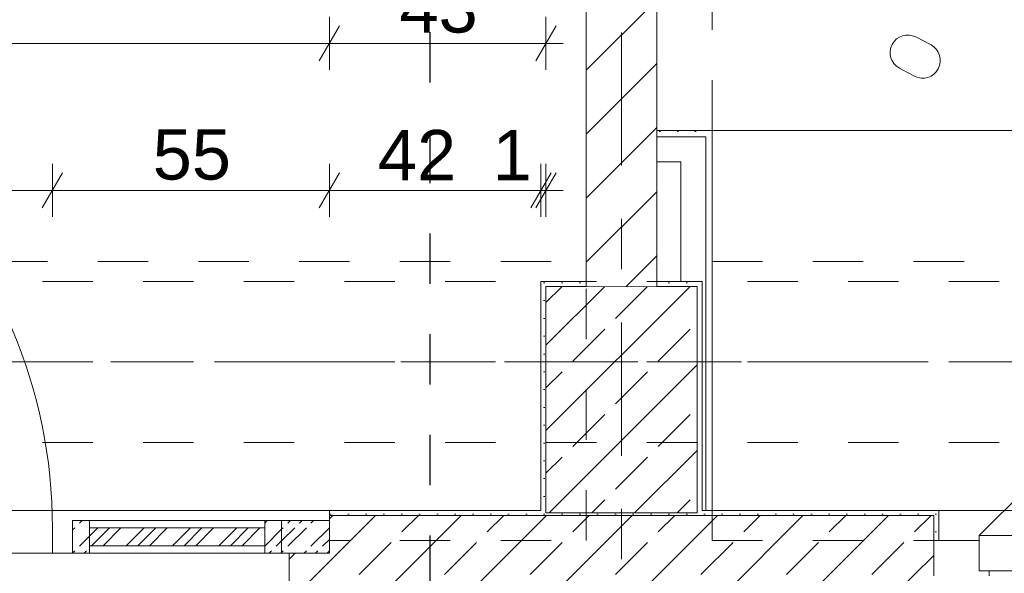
# Model space of a CAD drawing. Header units: metres. Extents: x -4 to 100, y -11 to 17.
# Tile 590 of 656: x 53.33 to 55.29, y 0.13 to 1.23. Entities that reach past the tile are written whole.
import ezdxf

# ---------------------------------------------------------------- set-up
doc = ezdxf.new("R2010")
doc.units = ezdxf.units.M
doc.header["$MEASUREMENT"] = 0
for name, pattern in [('Achse', [0.2, 0.1, -0.05, 0, -0.05]), ('Punktlinie eng', [0.0375, 0.0125, -0.025]), ('Strichlinie doppelt', [0.546806, 0.264583, -0.105833, 0.070556, -0.105833]), ('Strichlinie eng', [0.115, 0.075, -0.04]), ('Untersicht', [0.1, 0.075, -0.025]), ('Wipeout_Contour', [1, 0, -1])]:
    doc.linetypes.add(name, pattern=pattern)
for name, color, linetype in [('152 - Bemaßung_ Beschriftung.Ausbau', 7, 'Continuous'), ('208 - Marker.Detail', 7, 'Continuous'), ('451 - Universal.Achsen Raster', 7, 'Continuous'), ('604 - Struktur.Wand Aussen', 7, 'Continuous'), ('605 - Struktur.Wand Innen', 7, 'Continuous'), ('607 - Struktur.Stütze', 7, 'Continuous'), ('608 - Struktur.Träger', 7, 'Continuous'), ('650 - Abdeckung.Fußboden Aufbau', 7, 'Continuous'), ('701 - Einrichtung.Möbel', 7, 'Continuous'), ('Neubau_605 - Struktur.Wand Innen', 7, 'Continuous'), ('Neubau_606 - Struktur.Wand Innen Ausbau', 7, 'Continuous'), ('Neubau_653 - Abdeckung.TB Verkofferung', 7, 'Continuous')]:
    doc.layers.add(name, color=color, linetype=linetype)
doc.styles.add('ERSTELLTER_STIL_2', font='txt')
doc.dimstyles.new('ERSTELLTER_STIL__10', dxfattribs={"dimtxt": 0.1, "dimasz": 0.0532, "dimexe": 0.18, "dimexo": 0.5, "dimgap": 0, "dimtad": 1, "dimtih": 1, "dimtoh": 1, "dimzin": 0, "dimdsep": 46, "dimtxsty": 'ERSTELLTER_STIL_2', "dimblk": 'ARROWHEAD_2', "dimblk1": 'ARROWHEAD_2', "dimblk2": 'ARROWHEAD_2', "dimcen": 0.09, "dimse1": 1, "dimse2": 1, "dimclrd": 7, "dimclre": 7, "dimclrt": 7, "dimazin": 0, "dimtfac": 1, "dimtdec": 4, "dimtmove": 0, "dimatfit": 3, "dimfxl": 1, "dimtolj": 1, "dimtzin": 0, "dimarcsym": 0})
doc.dimstyles.new('ERSTELLTER_STIL__5', dxfattribs={"dimtxt": 0.1, "dimasz": 0.0532, "dimexe": 0.18, "dimexo": 0.0625, "dimgap": 0, "dimtad": 1, "dimtih": 1, "dimtoh": 1, "dimzin": 0, "dimdsep": 46, "dimtxsty": 'ERSTELLTER_STIL_2', "dimblk": 'ARROWHEAD_2', "dimblk1": 'ARROWHEAD_2', "dimblk2": 'ARROWHEAD_2', "dimcen": 0.09, "dimse1": 1, "dimse2": 1, "dimclrd": 7, "dimclre": 7, "dimclrt": 7, "dimazin": 0, "dimtfac": 1, "dimtdec": 4, "dimtmove": 0, "dimatfit": 3, "dimfxl": 1, "dimtolj": 1, "dimtzin": 0, "dimarcsym": 0})
doc.dimstyles.new('ERSTELLTER_STIL__6', dxfattribs={"dimtxt": 0.1, "dimasz": 0.0532, "dimexe": 0.18, "dimexo": 0.0625, "dimgap": 0, "dimtad": 1, "dimtih": 1, "dimtoh": 1, "dimzin": 0, "dimdsep": 46, "dimtxsty": 'ERSTELLTER_STIL_2', "dimblk": 'ARROWHEAD_2', "dimblk1": 'ARROWHEAD_2', "dimblk2": 'ARROWHEAD_2', "dimcen": 0.09, "dimse1": 1, "dimse2": 1, "dimclrd": 7, "dimclre": 7, "dimclrt": 7, "dimazin": 0, "dimtfac": 1, "dimtdec": 4, "dimtmove": 2, "dimatfit": 3, "dimfxl": 1, "dimtolj": 1, "dimtzin": 0, "dimarcsym": 0})
pattern_1 = [(45, (0, 0), (-0.08485281, 0.08485281), []), (45, (-0.04243, 0.04243), (-0.08485281, 0.08485281), [0.09, -0.03])]
pattern_2 = [(45, (0, 0), (-0.01767767, 0.01767767), [0, -0.025])]
pattern_3 = [(45, (0, 0), (-0.04596194, 0.04596194), [0.052, -0.013]), (45, (-0.02298, 9e-18), (-0.04596194, 0.04596194), [0.052, -0.013]), (45, (-0.04596, 2e-17), (-0.04596194, 0.04596194), [0.052, -0.013])]

# ---------------------------------------------------------------- blocks, each defined once
blk = doc.blocks.new('*D271')
at = {"layer": '152 - Bemaßung_ Beschriftung.Ausbau', "color": 7, "linetype": 'Continuous', "lineweight": 5}
for p, q in [((52.295, 1.1305), (52.295, 1.2355)), ((53.95, 1.1305), (53.95, 1.2355)), ((52.3152, 1.218), (52.2748, 1.148)), ((53.9702, 1.218), (53.9298, 1.148)), ((52.295, 1.183), (53.95, 1.183))]:
    blk.add_line(p, q, dxfattribs=at)
at = {"layer": '152 - Bemaßung_ Beschriftung.Ausbau', "color": 7, "lineweight": 5, "char_height": 0.1, "attachment_point": 7, "style": 'ERSTELLTER_STIL_2'}
for s, insert in [('\\A1;{\\pql;\\fArial|b0|i0|c0|p38;1,65\\fArial|b0|i0|c0|p38;\\A1{\\H.66x;\\S5^  ;}}', (52.9644, 1.1836)), ('\\A1;{\\pql;\\fArial|b0|i0|c0|p38;2,75}', (52.9895, 1.063))]:
    blk.add_mtext(s, dxfattribs=dict(at, insert=insert))
blk = doc.blocks.new('ARROWHEAD_2')
at = {"color": 0, "linetype": 'Continuous', "lineweight": 0}
for p, q in [((-0.378, -0.655), (0.378, 0.655)), ((0, 0), (-1, 0))]:
    blk.add_line(p, q, dxfattribs=at)
blk = doc.blocks.new('*D272')
at = {"layer": '152 - Bemaßung_ Beschriftung.Ausbau', "color": 7, "linetype": 'Continuous', "lineweight": 5}
for p, q in [((53.95, 1.1305), (53.95, 1.2355)), ((54.38, 1.1305), (54.38, 1.2355)), ((53.9702, 1.218), (53.9298, 1.148)), ((54.3598, 1.148), (54.4002, 1.218)), ((53.95, 1.183), (54.38, 1.183)), ((54.38, 1.183), (54.4142, 1.183))]:
    blk.add_line(p, q, dxfattribs=at)
at = {"layer": '152 - Bemaßung_ Beschriftung.Ausbau', "color": 7, "lineweight": 5, "insert": (54.0891, 1.203), "char_height": 0.1, "attachment_point": 7, "style": 'ERSTELLTER_STIL_2'}
blk.add_mtext('\\A1;{\\pql;\\fArial|b0|i0|c0|p38;43}', dxfattribs=at)
blk = doc.blocks.new('*D468')
at = {"layer": '152 - Bemaßung_ Beschriftung.Ausbau', "color": 7, "linetype": 'Continuous', "lineweight": 5}
for p, q in [((53.1225, -4.1125), (53.1225, -4.0075)), ((43.7602, -4.025), (43.7198, -4.095)), ((53.1427, -4.025), (53.1023, -4.095)), ((43.74, -4.06), (53.1225, -4.06)), ((53.1225, -4.06), (55.15, -4.06))]:
    blk.add_line(p, q, dxfattribs=at)
at = {"layer": '152 - Bemaßung_ Beschriftung.Ausbau', "color": 7, "lineweight": 5, "insert": (48.2481, -4.0594), "char_height": 0.1, "attachment_point": 7, "style": 'ERSTELLTER_STIL_2'}
blk.add_mtext('\\A1;{\\pql;\\fArial|b0|i0|c0|p38;9,38\\fArial|b0|i0|c0|p38;\\A1{\\H.66x;\\S25^  ;}}', dxfattribs=at)
blk = doc.blocks.new('*D469')
at = {"layer": '152 - Bemaßung_ Beschriftung.Ausbau', "color": 7, "linetype": 'Continuous', "lineweight": 5}
for p, q in [((53.1427, -4.025), (53.1023, -4.095)), ((53.1225, -4.06), (55.15, -4.06))]:
    blk.add_line(p, q, dxfattribs=at)
blk = doc.blocks.new('*D470')
at = {"layer": '152 - Bemaßung_ Beschriftung.Ausbau', "color": 7, "linetype": 'Continuous', "lineweight": 5}
for p, q in [((55.15, -4.1125), (55.15, -4.0075)), ((53.1427, -4.025), (53.1023, -4.095)), ((55.1702, -4.025), (55.1298, -4.095)), ((53.1225, -4.06), (55.15, -4.06)), ((55.15, -4.06), (57.55, -4.06))]:
    blk.add_line(p, q, dxfattribs=at)
at = {"layer": '152 - Bemaßung_ Beschriftung.Ausbau', "color": 7, "lineweight": 5, "insert": (53.9531, -4.0594), "char_height": 0.1, "attachment_point": 7, "style": 'ERSTELLTER_STIL_2'}
blk.add_mtext('\\A1;{\\pql;\\fArial|b0|i0|c0|p38;2,02\\fArial|b0|i0|c0|p38;\\A1{\\H.66x;\\S75^  ;}}', dxfattribs=at)
blk = doc.blocks.new('*D509')
at = {"layer": '152 - Bemaßung_ Beschriftung.Ausbau', "color": 7, "linetype": 'Continuous', "lineweight": 5}
for p, q in [((51.89, -4.6125), (51.89, -4.5075)), ((51.7602, -4.525), (51.7198, -4.595)), ((51.9102, -4.525), (51.8698, -4.595)), ((51.74, -4.56), (51.89, -4.56)), ((51.89, -4.56), (54.46, -4.56))]:
    blk.add_line(p, q, dxfattribs=at)
blk = doc.blocks.new('*D510')
at = {"layer": '152 - Bemaßung_ Beschriftung.Ausbau', "color": 7, "linetype": 'Continuous', "lineweight": 5}
for p, q in [((54.46, -4.6125), (54.46, -4.5075)), ((51.9102, -4.525), (51.8698, -4.595)), ((54.4802, -4.525), (54.4398, -4.595)), ((51.89, -4.56), (54.46, -4.56)), ((54.46, -4.56), (54.6, -4.56))]:
    blk.add_line(p, q, dxfattribs=at)
at = {"layer": '152 - Bemaßung_ Beschriftung.Ausbau', "color": 7, "lineweight": 5, "char_height": 0.1, "attachment_point": 7, "style": 'ERSTELLTER_STIL_2'}
for s, insert in [('\\A1;{\\pql;\\fArial|b0|i0|c0|p38;2,57}', (52.9661, -4.54)), ('\\A1;{\\pql;\\fArial|b0|i0|c0|p38;14}', (54.288, -4.54))]:
    blk.add_mtext(s, dxfattribs=dict(at, insert=insert))
blk = doc.blocks.new('*D511')
at = {"layer": '152 - Bemaßung_ Beschriftung.Ausbau', "color": 7, "linetype": 'Continuous', "lineweight": 5}
for p, q in [((54.6, -4.6125), (54.6, -4.5075)), ((54.4802, -4.525), (54.4398, -4.595)), ((54.6202, -4.525), (54.5798, -4.595)), ((54.46, -4.56), (54.6, -4.56)), ((54.6, -4.56), (58.06, -4.56))]:
    blk.add_line(p, q, dxfattribs=at)
blk = doc.blocks.new('*D512')
at = {"layer": '152 - Bemaßung_ Beschriftung.Ausbau', "color": 7, "linetype": 'Continuous', "lineweight": 5}
for p, q in [((58.06, -4.6125), (58.06, -4.5075)), ((54.6202, -4.525), (54.5798, -4.595)), ((58.0802, -4.525), (58.0398, -4.595)), ((54.6, -4.56), (58.06, -4.56)), ((58.06, -4.56), (58.195, -4.56))]:
    blk.add_line(p, q, dxfattribs=at)
at = {"layer": '152 - Bemaßung_ Beschriftung.Ausbau', "color": 7, "lineweight": 5, "char_height": 0.1, "attachment_point": 7, "style": 'ERSTELLTER_STIL_2'}
for s, insert in [('\\A1;{\\pql;\\fArial|b0|i0|c0|p38;13\\fArial|b0|i0|c0|p38;\\A1{\\H.66x;\\S5^  ;}}', (57.8379, -4.5417)), ('\\A1;{\\pql;\\fArial|b0|i0|c0|p38;3,46}', (56.096, -4.54))]:
    blk.add_mtext(s, dxfattribs=dict(at, insert=insert))
blk = doc.blocks.new('*D551')
at = {"layer": '152 - Bemaßung_ Beschriftung.Ausbau', "color": 7, "linetype": 'Continuous', "lineweight": 5}
for p, q in [((51.96, -5.1125), (51.96, -5.0075)), ((51.8302, -5.025), (51.7898, -5.095)), ((51.9802, -5.025), (51.9398, -5.095)), ((51.81, -5.06), (51.96, -5.06)), ((51.96, -5.06), (54.38, -5.06))]:
    blk.add_line(p, q, dxfattribs=at)
blk = doc.blocks.new('*D552')
at = {"layer": '152 - Bemaßung_ Beschriftung.Ausbau', "color": 7, "linetype": 'Continuous', "lineweight": 5}
for p, q in [((54.38, -5.1125), (54.38, -5.0075)), ((51.9802, -5.025), (51.9398, -5.095)), ((54.4002, -5.025), (54.3598, -5.095)), ((51.96, -5.06), (54.38, -5.06)), ((54.38, -5.06), (54.68, -5.06))]:
    blk.add_line(p, q, dxfattribs=at)
at = {"layer": '152 - Bemaßung_ Beschriftung.Ausbau', "color": 7, "lineweight": 5, "insert": (53.037, -5.04), "char_height": 0.1, "attachment_point": 7, "style": 'ERSTELLTER_STIL_2'}
blk.add_mtext('\\A1;{\\pql;\\fArial|b0|i0|c0|p38;2,42}', dxfattribs=at)
blk = doc.blocks.new('*D553')
at = {"layer": '152 - Bemaßung_ Beschriftung.Ausbau', "color": 7, "linetype": 'Continuous', "lineweight": 5}
for p, q in [((54.68, -5.1125), (54.68, -5.0075)), ((54.4002, -5.025), (54.3598, -5.095)), ((54.7002, -5.025), (54.6598, -5.095)), ((54.38, -5.06), (54.68, -5.06)), ((54.68, -5.06), (57.98, -5.06))]:
    blk.add_line(p, q, dxfattribs=at)
at = {"layer": '152 - Bemaßung_ Beschriftung.Ausbau', "color": 7, "lineweight": 5, "insert": (54.4541, -5.04), "char_height": 0.1, "attachment_point": 7, "style": 'ERSTELLTER_STIL_2'}
blk.add_mtext('\\A1;{\\pql;\\fArial|b0|i0|c0|p38;30}', dxfattribs=at)
blk = doc.blocks.new('*D554')
at = {"layer": '152 - Bemaßung_ Beschriftung.Ausbau', "color": 7, "linetype": 'Continuous', "lineweight": 5}
for p, q in [((57.98, -5.1125), (57.98, -5.0075)), ((54.7002, -5.025), (54.6598, -5.095)), ((58.0002, -5.025), (57.9598, -5.095)), ((54.68, -5.06), (57.98, -5.06)), ((57.98, -5.06), (58.28, -5.06))]:
    blk.add_line(p, q, dxfattribs=at)
at = {"layer": '152 - Bemaßung_ Beschriftung.Ausbau', "color": 7, "lineweight": 5, "insert": (56.197, -5.04), "char_height": 0.1, "attachment_point": 7, "style": 'ERSTELLTER_STIL_2'}
blk.add_mtext('\\A1;{\\pql;\\fArial|b0|i0|c0|p38;3,30}', dxfattribs=at)
blk = doc.blocks.new('*D767')
at = {"layer": '152 - Bemaßung_ Beschriftung.Ausbau', "color": 7, "linetype": 'Continuous', "lineweight": 5}
for p, q in [((55.11, -0.7675), (55.11, -0.6625)), ((55.1302, -0.68), (55.0898, -0.75))]:
    blk.add_line(p, q, dxfattribs=at)
blk = doc.blocks.new('*D768')
at = {"layer": '152 - Bemaßung_ Beschriftung.Ausbau', "color": 7, "linetype": 'Continuous', "lineweight": 5}
for p, q in [((55.11, -0.7675), (55.11, -0.6625)), ((55.21, -0.7675), (55.21, -0.6625)), ((55.1302, -0.68), (55.0898, -0.75)), ((55.1898, -0.75), (55.2302, -0.68)), ((55.11, -0.715), (55.21, -0.715)), ((55.21, -0.715), (55.2442, -0.715))]:
    blk.add_line(p, q, dxfattribs=at)
at = {"layer": '152 - Bemaßung_ Beschriftung.Ausbau', "color": 7, "lineweight": 5, "insert": (55.2302, -0.695), "char_height": 0.1, "attachment_point": 7, "style": 'ERSTELLTER_STIL_2'}
blk.add_mtext('\\A1;{\\pql;\\fArial|b0|i0|c0|p38;10}', dxfattribs=at)
blk = doc.blocks.new('*D771')
at = {"layer": '152 - Bemaßung_ Beschriftung.Ausbau', "color": 7, "linetype": 'Continuous', "lineweight": 5}
for p, q in [((52.39, 0.8384), (52.39, 0.9434)), ((53.4, 0.8384), (53.4, 0.9434)), ((52.4102, 0.9259), (52.3698, 0.8559)), ((53.4202, 0.9259), (53.3798, 0.8559)), ((52.39, 0.8909), (53.4, 0.8909))]:
    blk.add_line(p, q, dxfattribs=at)
at = {"layer": '152 - Bemaßung_ Beschriftung.Ausbau', "color": 7, "lineweight": 5, "insert": (52.762, 0.9109), "char_height": 0.1, "attachment_point": 7, "style": 'ERSTELLTER_STIL_2'}
blk.add_mtext('\\A1;{\\pql;\\fArial|b0|i0|c0|p38;1,01}', dxfattribs=at)
blk = doc.blocks.new('*D772')
at = {"layer": '152 - Bemaßung_ Beschriftung.Ausbau', "color": 7, "linetype": 'Continuous', "lineweight": 5}
for p, q in [((53.4, 0.8384), (53.4, 0.9434)), ((53.95, 0.8384), (53.95, 0.9434)), ((53.4202, 0.9259), (53.3798, 0.8559)), ((53.9702, 0.9259), (53.9298, 0.8559)), ((53.4, 0.8909), (53.95, 0.8909))]:
    blk.add_line(p, q, dxfattribs=at)
at = {"layer": '152 - Bemaßung_ Beschriftung.Ausbau', "color": 7, "lineweight": 5, "insert": (53.5991, 0.9109), "char_height": 0.1, "attachment_point": 7, "style": 'ERSTELLTER_STIL_2'}
blk.add_mtext('\\A1;{\\pql;\\fArial|b0|i0|c0|p38;55}', dxfattribs=at)
blk = doc.blocks.new('*D773')
at = {"layer": '152 - Bemaßung_ Beschriftung.Ausbau', "color": 7, "linetype": 'Continuous', "lineweight": 5}
for p, q in [((53.95, 0.8384), (53.95, 0.9434)), ((54.37, 0.8384), (54.37, 0.9434)), ((53.9702, 0.9259), (53.9298, 0.8559)), ((54.3498, 0.8559), (54.3902, 0.9259)), ((54.4002, 0.9259), (54.3598, 0.8559)), ((53.95, 0.8909), (54.37, 0.8909))]:
    blk.add_line(p, q, dxfattribs=at)
at = {"layer": '152 - Bemaßung_ Beschriftung.Ausbau', "color": 7, "lineweight": 5, "char_height": 0.1, "attachment_point": 7, "style": 'ERSTELLTER_STIL_2'}
for s, insert in [('\\A1;{\\pql;\\fArial|b0|i0|c0|p38;42}', (54.0462, 0.9109)), ('\\A1;{\\pql;\\fArial|b0|i0|c0|p38;1}', (54.2739, 0.9109))]:
    blk.add_mtext(s, dxfattribs=dict(at, insert=insert))
blk = doc.blocks.new('*D774')
at = {"layer": '152 - Bemaßung_ Beschriftung.Ausbau', "color": 7, "linetype": 'Continuous', "lineweight": 5}
for p, q in [((54.37, 0.8384), (54.37, 0.9434)), ((54.38, 0.8384), (54.38, 0.9434)), ((54.3498, 0.8559), (54.3902, 0.9259)), ((54.4002, 0.9259), (54.3598, 0.8559)), ((54.37, 0.8909), (54.38, 0.8909)), ((54.38, 0.8909), (54.4142, 0.8909))]:
    blk.add_line(p, q, dxfattribs=at)

msp = doc.modelspace()

# ---------------------------------------------------------------- hatches: boundary and pattern name
at = {"layer": '604 - Struktur.Wand Aussen', "linetype": 'Continuous', "lineweight": 0, "true_color": 0x000000}
h = msp.add_hatch(dxfattribs=at)
h.set_pattern_fill('Gips_0001', color=18, style=0, pattern_type=2)
h.set_pattern_definition(pattern_2)
h.paths.add_polyline_path([(55.11, 0.245), (55.15, 0.245), (55.15, 0.255), (55.11, 0.255)])
h = msp.add_hatch(dxfattribs=at)
h.set_pattern_fill('Gips_0001', color=18, style=0, pattern_type=2)
h.set_pattern_definition(pattern_2)
h.paths.add_polyline_path([(55.15, 0.255), (55.15, 0.195), (55.16, 0.195), (55.16, 0.255)])
h = msp.add_hatch(dxfattribs=at)
h.set_pattern_fill('Beton__Stahlbeton_0001', color=18, style=0, pattern_type=2)
h.set_pattern_definition(pattern_1)
h.paths.add_polyline_path([(55.11, 0.245), (55.11, 0.005), (55.21, 0.005), (55.21, 0.125), (55.15, 0.125), (55.15, 0.195), (55.15, 0.245)])
at = {"layer": '605 - Struktur.Wand Innen', "linetype": 'Continuous', "lineweight": 0, "true_color": 0x000000}
h = msp.add_hatch(dxfattribs=at)
h.set_pattern_fill('Gips_0001', color=18, style=0, pattern_type=2)
h.set_pattern_definition(pattern_2)
h.paths.add_polyline_path([(53.95, 0.245), (54.37, 0.245), (54.37, 0.255), (53.95, 0.255)])
h = msp.add_hatch(dxfattribs=at)
h.set_pattern_fill('Gips_0001', color=18, style=0, pattern_type=2)
h.set_pattern_definition(pattern_2)
h.paths.add_polyline_path([(55.11, 0.255), (54.69, 0.255), (54.69, 0.245), (55.11, 0.245)])
h = msp.add_hatch(dxfattribs=at)
h.set_pattern_fill('Beton__Stahlbeton_0001', color=18, style=0, pattern_type=2)
h.set_pattern_definition(pattern_1)
h.paths.add_polyline_path([(53.95, 0.005), (55.11, 0.005), (55.11, 0.245), (53.95, 0.245)])
at = {"layer": '607 - Struktur.Stütze', "linetype": 'Continuous', "lineweight": 0, "true_color": 0x000000}
h = msp.add_hatch(dxfattribs=at)
h.set_pattern_fill('Gips_0001', color=18, style=0, pattern_type=2)
h.set_pattern_definition(pattern_2)
h.paths.add_polyline_path([(54.37, 0.71), (54.37, 0.255), (54.38, 0.255), (54.38, 0.7), (54.46, 0.7), (54.46, 0.71)])
h = msp.add_hatch(dxfattribs=at)
h.set_pattern_fill('Gips_0001', color=18, style=0, pattern_type=2)
h.set_pattern_definition(pattern_2)
h.paths.add_polyline_path([(54.6, 0.7), (54.68, 0.7), (54.68, 0.255), (54.69, 0.255), (54.69, 0.71), (54.6, 0.71)])
h = msp.add_hatch(dxfattribs=at)
h.set_pattern_fill('Beton__Stahlbeton_0001', color=18, style=0, pattern_type=2)
h.set_pattern_definition(pattern_1)
h.paths.add_polyline_path([(54.38, 0.25), (54.68, 0.25), (54.68, 0.7), (54.38, 0.7)])
h = msp.add_hatch(dxfattribs=at)
h.set_pattern_fill('Gips_0001', color=18, style=0, pattern_type=2)
h.set_pattern_definition(pattern_2)
h.paths.add_polyline_path([(54.37, 0.255), (54.37, 0.245), (54.69, 0.245), (54.69, 0.255), (54.68, 0.255), (54.68, 0.25), (54.38, 0.25), (54.38, 0.255)])
at = {"layer": 'Neubau_606 - Struktur.Wand Innen Ausbau', "linetype": 'Continuous', "lineweight": 0, "true_color": 0x000000}
h = msp.add_hatch(dxfattribs=at)
h.set_pattern_fill('Gips_0001', color=18, style=0, pattern_type=2)
h.set_pattern_definition(pattern_2)
h.paths.add_polyline_path([(54.6975, 0.9975), (54.6975, 0.255), (54.71, 0.255), (54.71, 0.9975)])

# ---------------------------------------------------------------- linework, layer by layer
at = {"layer": '208 - Marker.Detail', "color": 30, "linetype": 'Punktlinie eng', "lineweight": 25, "true_color": 0xff6e00}
msp.add_line((54.15, -0.095), (54.15, 1.23), dxfattribs=at)
at = {"layer": '451 - Universal.Achsen Raster', "color": 160, "linetype": 'Strichlinie doppelt', "lineweight": 9, "true_color": 0x3232ff}
msp.add_line((64.935, 0.55), (-3.175, 0.55), dxfattribs=at)
at = {"layer": '604 - Struktur.Wand Aussen', "color": 7, "linetype": 'Continuous', "lineweight": 9}
for p, q in [((55.24, 0.205), (55.6572, 0.6222)), ((55.16, 0.255), (57.54, 0.255))]:
    msp.add_line(p, q, dxfattribs=at)
at = {"layer": '604 - Struktur.Wand Aussen', "color": 7, "linetype": 'Continuous', "lineweight": 5}
for p, q in [((55.15, 0.255), (55.16, 0.255)), ((55.16, 0.245), (55.16, 0.255)), ((55.16, 0.245), (55.16, 0.255)), ((55.16, 0.195), (55.16, 0.245)), ((55.16, 0.195), (55.16, 0.245)), ((55.15, 0.195), (55.16, 0.195)), ((55.15, 0.195), (55.16, 0.195)), ((55.15, 0.195), (55.16, 0.195))]:
    msp.add_line(p, q, dxfattribs=at)
at = {"layer": '604 - Struktur.Wand Aussen', "color": 7, "linetype": 'Strichlinie eng', "lineweight": 9}
msp.add_line((55.16, 0.255), (57.54, 0.255), dxfattribs=at)
at = {"layer": '604 - Struktur.Wand Aussen', "color": 7, "linetype": 'Continuous', "lineweight": 13}
for p, q in [((55.15, 0.245), (55.11, 0.245)), ((55.15, 0.245), (55.15, 0.195)), ((55.24, 0.135), (55.24, 0.205)), ((55.24, 0.205), (55.32, 0.205)), ((55.15, 0.125), (55.15, 0.195)), ((55.15, 0.195), (55.24, 0.195)), ((55.15, 0.125), (55.15, 0.195)), ((55.15, 0.125), (55.15, 0.195)), ((55.24, 0.195), (55.24, 0.135)), ((55.24, 0.135), (55.26, 0.135)), ((55.32, 0.135), (55.24, 0.135)), ((55.26, 0.135), (55.26, 0.125))]:
    msp.add_line(p, q, dxfattribs=at)
at = {"layer": '604 - Struktur.Wand Aussen', "color": 7, "linetype": 'Continuous', "lineweight": 5, "flags": 128}
msp.add_lwpolyline([(55.15, 0.255), (55.11, 0.255)], dxfattribs=at)
at = {"layer": '604 - Struktur.Wand Aussen', "color": 7, "linetype": 'Continuous', "lineweight": 9}
msp.add_point((55.16, 0.255), dxfattribs=at)
at = {"layer": '605 - Struktur.Wand Innen', "color": 7, "linetype": 'Continuous', "lineweight": 13}
msp.add_line((55.11, 0.245), (53.95, 0.245), dxfattribs=at)
at = {"layer": '605 - Struktur.Wand Innen', "color": 7, "linetype": 'Continuous', "lineweight": 5, "flags": 128}
for points in [[(54.37, 0.255), (53.95, 0.255)], [(55.11, 0.255), (54.69, 0.255)]]:
    msp.add_lwpolyline(points, dxfattribs=at)
at = {"layer": '607 - Struktur.Stütze', "color": 7, "linetype": 'Continuous', "lineweight": 5, "flags": 128}
for points in [[(54.46, 0.71), (54.37, 0.71), (54.37, 0.255)], [(54.69, 0.255), (54.69, 0.71), (54.6, 0.71)]]:
    msp.add_lwpolyline(points, dxfattribs=at)
at = {"layer": '607 - Struktur.Stütze', "color": 7, "linetype": 'Continuous', "lineweight": 13, "flags": 128}
msp.add_lwpolyline([(54.38, 0.25), (54.68, 0.25), (54.68, 0.7), (54.38, 0.7)], close=True, dxfattribs=at)
at = {"layer": '608 - Struktur.Träger', "color": 7, "linetype": 'Achse', "lineweight": 9}
msp.add_line((0.38, 0.55), (61.88, 0.55), dxfattribs=at)
at = {"layer": '608 - Struktur.Träger', "color": 7, "linetype": 'Untersicht', "lineweight": 13}
msp.add_line((0.38, 0.39), (61.88, 0.39), dxfattribs=at)
at = {"layer": 'Neubau_606 - Struktur.Wand Innen Ausbau', "color": 1, "linetype": 'Continuous', "lineweight": 5}
for p, q in [((54.6975, 0.9975), (54.6475, 0.9975)), ((54.6975, 0.9975), (54.6475, 0.9975)), ((54.6975, 0.9475), (54.6975, 0.9975)), ((54.6975, 0.255), (54.6975, 0.9475))]:
    msp.add_line(p, q, dxfattribs=at)
at = {"layer": 'Neubau_606 - Struktur.Wand Innen Ausbau', "color": 1, "linetype": 'Continuous', "lineweight": 5, "flags": 128}
msp.add_lwpolyline([(54.6475, 0.9475), (54.6475, 0.71)], dxfattribs=at)
at = {"layer": 'Neubau_653 - Abdeckung.TB Verkofferung', "color": 1, "linetype": 'Untersicht', "lineweight": 9}
for p, q in [((51.89, 0.7495), (54.46, 0.7495)), ((54.46, 0.195), (54.46, 0.7495)), ((54.71, 0.7495), (62.025, 0.7495)), ((54.71, 0.195), (54.71, 0.7495)), ((51.89, 0.195), (54.46, 0.195)), ((54.71, 0.195), (62.025, 0.195))]:
    msp.add_line(p, q, dxfattribs=at)

# ---------------------------------------------------------------- dimensions: what is measured, and where the dimension line sits
at = {"layer": '152 - Bemaßung_ Beschriftung.Ausbau', "color": 7, "linetype": 'Continuous', "lineweight": 5}
for base, p1, p2, picture, middle in [((54.38, 0.8909), (54.37, 0.71), (54.38, 0.25), '*D774', (54.312, 0.9609)), ((55.1099890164, -0.715023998), (55.1099890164, -0.145), (55.1099890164, 0.245), '*D767', (55.1068425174, -0.6450239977)), ((55.21, -0.715), (55.11, 0.245), (55.21, 0.0049), '*D768', (55.3065, -0.645))]:
    dim = msp.add_linear_dim(base=base, p1=p1, p2=p2, dimstyle='ERSTELLTER_STIL__5', dxfattribs=at)
    dim.commit()
    dim.dimension.update_dxf_attribs({"geometry": picture, "text_midpoint": middle, "dimtype": 160})
dim = msp.add_linear_dim(base=(57.98, -5.06), p1=(54.68, 0.7), p2=(57.98, 0.7), angle=0, dimstyle='ERSTELLTER_STIL__5', dxfattribs=at)
dim.commit()
dim.dimension.update_dxf_attribs({"geometry": '*D554', "text_midpoint": (56.3268, -4.99), "dimtype": 160})

# ---------------------------------------------------------------- wipeouts: each hides what was drawn before it
at = {"color": 254, "linetype": 'Wipeout_Contour', "lineweight": 0, "ltscale": 334.164431}
msp.add_wipeout([(54.6, 3.01), (54.6, 1.01), (55.4, 1.01), (55.4, 2.21), (56.8, 2.21), (56.8, 3.01)], dxfattribs=at).dxf.layer = '701 - Einrichtung.Möbel'

# ---------------------------------------------------------------- next in the draw order: hatches: boundary and pattern name
at = {"layer": 'Neubau_606 - Struktur.Wand Innen Ausbau', "linetype": 'Continuous', "lineweight": 0, "true_color": 0x000000}
h = msp.add_hatch(dxfattribs=at)
h.set_pattern_fill('Gips_0001', color=18, style=0, pattern_type=2)
h.set_pattern_definition(pattern_2)
h.paths.add_polyline_path([(54.6975, 1.01), (54.6975, 0.9975), (54.71, 1.01)])
h = msp.add_hatch(dxfattribs=at)
h.set_pattern_fill('Gips_0001', color=18, style=0, pattern_type=2)
h.set_pattern_definition(pattern_2)
h.paths.add_polyline_path([(54.6975, 0.9975), (54.71, 0.9975), (54.71, 1.01)])

# ---------------------------------------------------------------- next in the draw order: linework, layer by layer
at = {"layer": '650 - Abdeckung.Fußboden Aufbau', "color": 7, "linetype": 'Continuous', "lineweight": 13, "flags": 128}
for points in [[(51.765, 0.96), (51.89, 0.96), (51.89, 0.71), (51.97, 0.71), (51.97, 0.255), (52.295, 0.255), (52.295, 0.22), (53.95, 0.22), (53.95, 0.255), (54.37, 0.255), (54.37, 0.71), (54.46, 0.71), (54.46, 5.19), (54.37, 5.19), (54.37, 6.01), (54.69, 6.01), (54.69, 5.925), (55.85, 5.925), (55.85, 5.82)], [(54.6, 0.71), (54.69, 0.71), (54.69, 0.255), (57.97, 0.255), (57.97, 0.71), (58.06, 0.71), (58.06, 5.82), (56.86, 5.82)], [(54.69, 5.82), (54.69, 5.19), (54.6, 5.19), (54.6, 0.71)]]:
    msp.add_lwpolyline(points, dxfattribs=at)
at = {"layer": '701 - Einrichtung.Möbel', "color": 7, "linetype": 'Continuous', "lineweight": 5, "flags": 128}
msp.add_lwpolyline([(54.6, 3.01), (54.6, 1.01), (55.4, 1.01), (55.4, 2.21), (56.8, 2.21), (56.8, 3.01)], close=True, dxfattribs=at)
msp.add_lwpolyline([(55.0966, 1.1258), (55.0816, 1.1338, -0.994302), (55.1144, 1.1956), (55.1445, 1.1797, -1), (55.1116, 1.1179)], format="xyb", close=True, dxfattribs=at)
at = {"layer": 'Neubau_606 - Struktur.Wand Innen Ausbau', "color": 1, "linetype": 'Continuous', "lineweight": 5, "flags": 128}
for points in [[(54.71, 1.01), (54.6975, 1.01)], [(54.71, 0.255), (54.71, 1.01)]]:
    msp.add_lwpolyline(points, dxfattribs=at)
at = {"layer": 'Neubau_653 - Abdeckung.TB Verkofferung', "color": 1, "linetype": 'Untersicht', "lineweight": 9}
msp.add_line((54.71, 1.01), (54.71, 5.0505), dxfattribs=at)

# ---------------------------------------------------------------- next in the draw order: wipeouts: each hides what was drawn before it
at = {"color": 254, "linetype": 'Wipeout_Contour', "lineweight": 0, "ltscale": 218.60964}
msp.add_wipeout([(54.6, 5.1), (54.46, 5.1), (54.46, 0.7), (54.6, 0.7)], dxfattribs=at).dxf.layer = '605 - Struktur.Wand Innen'
at = {"color": 254, "linetype": 'Wipeout_Contour', "lineweight": 0, "ltscale": 425.039596}
msp.add_wipeout([(52.39, 0.21), (52.39, 0.17), (53.4401, 0.17), (53.4401, 0.235), (53.95, 0.235), (53.95, 0.255), (52.4299, 0.255), (52.4299, 0.21)], dxfattribs=at).dxf.layer = '605 - Struktur.Wand Innen'

# ---------------------------------------------------------------- next in the draw order: hatches: boundary and pattern name
at = {"layer": '605 - Struktur.Wand Innen', "linetype": 'Continuous', "lineweight": 0, "true_color": 0x000000}
h = msp.add_hatch(dxfattribs=at)
h.set_pattern_fill('MW_Ziegel_0001', color=18, style=0, pattern_type=2)
h.set_pattern_definition([(45, (0, 0), (-0.06363961, 0.06363961), [])])
h.paths.add_polyline_path([(54.6, 5.1), (54.46, 5.1), (54.46, 0.7), (54.6, 0.7)])
at = {"layer": 'Neubau_606 - Struktur.Wand Innen Ausbau', "linetype": 'Continuous', "lineweight": 0, "true_color": 0x000000}
h = msp.add_hatch(dxfattribs=at)
h.set_pattern_fill('Gips_0001', color=18, style=0, pattern_type=2)
h.set_pattern_definition(pattern_2)
h.paths.add_polyline_path([(54.6, 1.01), (54.6, 0.9975), (54.6975, 0.9975), (54.6975, 1.01)])

# ---------------------------------------------------------------- next in the draw order: linework, layer by layer
at = {"layer": '451 - Universal.Achsen Raster', "color": 160, "linetype": 'Strichlinie doppelt', "lineweight": 9, "true_color": 0x3232ff}
msp.add_line((54.53, -10.585), (54.53, 16.355), dxfattribs=at)
at = {"layer": '605 - Struktur.Wand Innen', "color": 1, "linetype": 'Continuous', "lineweight": 13}
for p, q in [((52.4299, 0.255), (53.95, 0.255)), ((53.95, 0.255), (53.95, 0.245))]:
    msp.add_line(p, q, dxfattribs=at)
at = {"layer": '605 - Struktur.Wand Innen', "color": 7, "linetype": 'Continuous', "lineweight": 18, "flags": 128}
for points in [[(54.46, 5.1), (54.46, 0.7)], [(54.6, 0.7), (54.6, 5.1)]]:
    msp.add_lwpolyline(points, dxfattribs=at)
at = {"layer": '608 - Struktur.Träger', "color": 7, "linetype": 'Untersicht', "lineweight": 13}
msp.add_line((0.38, 0.71), (61.88, 0.71), dxfattribs=at)
at = {"layer": 'Neubau_605 - Struktur.Wand Innen', "color": 1, "linetype": 'Continuous', "lineweight": 5}
msp.add_arc((52.39, 0.22), 1.01, 359.9978, 89.9978, dxfattribs=at)
at = {"layer": 'Neubau_606 - Struktur.Wand Innen Ausbau', "color": 1, "linetype": 'Continuous', "lineweight": 5}
msp.add_line((54.6475, 0.9975), (54.6, 0.9975), dxfattribs=at)
at = {"layer": 'Neubau_606 - Struktur.Wand Innen Ausbau', "color": 1, "linetype": 'Continuous', "lineweight": 5, "flags": 128}
for points in [[(54.6975, 1.01), (54.6, 1.01)], [(54.6, 1.01), (54.6, 0.9975)], [(54.6, 0.9975), (54.6, 0.9475)], [(54.6, 0.9475), (54.6475, 0.9475)]]:
    msp.add_lwpolyline(points, dxfattribs=at)
at = {"layer": 'Neubau_653 - Abdeckung.TB Verkofferung', "color": 1, "linetype": 'Untersicht', "lineweight": 9}
for p, q in [((54.6, 1.01), (54.6, 5.0505)), ((54.71, 1.01), (54.6, 1.01))]:
    msp.add_line(p, q, dxfattribs=at)

# ---------------------------------------------------------------- next in the draw order: dimensions: what is measured, and where the dimension line sits
at = {"layer": '152 - Bemaßung_ Beschriftung.Ausbau', "color": 7, "linetype": 'Continuous', "lineweight": 5}
for base, p1, p2, picture, middle in [((58.06, -4.56), (54.6, 0.7), (58.06, 3.26), '*D512', (56.2259, -4.49)), ((54.6, -4.56), (54.46, 0.7349), (54.6, 0.7), '*D511', (54.3642, -4.49)), ((54.68, -5.06), (54.38, 0.7), (54.68, 0.7), '*D553', (54.5303, -4.99))]:
    dim = msp.add_linear_dim(base=base, p1=p1, p2=p2, angle=0, dimstyle='ERSTELLTER_STIL__5', dxfattribs=at)
    dim.commit()
    dim.dimension.update_dxf_attribs({"geometry": picture, "text_midpoint": middle, "dimtype": 160})
for base, p1, p2, picture, middle in [((53.9499889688, 1.1829716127), (52.2949889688, 0.255), (53.9499889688, 0.255), '*D271', (53.2293594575, 1.252971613)), ((54.38, 1.183), (53.95, 0.255), (54.38, 0.25), '*D272', (54.1653, 1.253))]:
    dim = msp.add_linear_dim(base=base, p1=p1, p2=p2, dimstyle='ERSTELLTER_STIL__10', dxfattribs=at)
    dim.commit()
    dim.dimension.update_dxf_attribs({"geometry": picture, "text_midpoint": middle, "dimtype": 160})

# ---------------------------------------------------------------- next in the draw order: wipeouts: each hides what was drawn before it
at = {"color": 254, "linetype": 'Wipeout_Contour', "lineweight": 0, "ltscale": 212.509864}
msp.add_wipeout([(52.38, 0.005), (53.87, 0.005), (53.87, 0.17), (52.38, 0.17)], dxfattribs=at).dxf.layer = '605 - Struktur.Wand Innen'

# ---------------------------------------------------------------- next in the draw order: hatches: boundary and pattern name
at = {"layer": '605 - Struktur.Wand Innen', "linetype": 'Continuous', "lineweight": 0, "true_color": 0x000000}
h = msp.add_hatch(dxfattribs=at)
h.set_pattern_fill('Beton__Stahlbeton_0001', color=18, style=0, pattern_type=2)
h.set_pattern_definition(pattern_1)
h.paths.add_polyline_path([(53.95, 0.17), (53.87, 0.17), (53.87, 0.005), (53.95, 0.005)])

# ---------------------------------------------------------------- next in the draw order: linework, layer by layer
at = {"layer": 'Neubau_605 - Struktur.Wand Innen', "color": 1, "linetype": 'Continuous', "lineweight": 5}
msp.add_line((53.4, 0.22), (53.4, 0.1707), dxfattribs=at)

# ---------------------------------------------------------------- next in the draw order: dimensions: what is measured, and where the dimension line sits
at = {"layer": '152 - Bemaßung_ Beschriftung.Ausbau', "color": 7, "linetype": 'Continuous', "lineweight": 5}
dim = msp.add_linear_dim(base=(53.4, 0.8909), p1=(52.39, 0.17), p2=(53.4, 0.1707), dimstyle='ERSTELLTER_STIL__5', dxfattribs=at)
dim.commit()
dim.dimension.update_dxf_attribs({"geometry": '*D771', "text_midpoint": (52.8918, 0.9609), "dimtype": 160})

# ---------------------------------------------------------------- next in the draw order: wipeouts: each hides what was drawn before it
at = {"color": 254, "linetype": 'Wipeout_Contour', "lineweight": 0, "ltscale": 214.601216}
msp.add_wipeout([(53.4737, 0.235), (53.4737, 0.17), (53.8215, 0.17), (53.8215, 0.235)], dxfattribs=at).dxf.layer = '605 - Struktur.Wand Innen'

# ---------------------------------------------------------------- next in the draw order: linework, layer by layer
at = {"layer": '605 - Struktur.Wand Innen', "color": 1, "linetype": 'Continuous', "lineweight": 13}
for p, q in [((53.5815, 0.235), (53.4911, 0.235)), ((53.4939, 0.17), (53.4932, 0.17)), ((53.4939, 0.17), (53.5041, 0.17)), ((53.5048, 0.17), (53.5041, 0.17)), ((53.5048, 0.17), (53.5151, 0.17)), ((53.5158, 0.17), (53.5151, 0.17)), ((53.5158, 0.17), (53.526, 0.17)), ((53.5267, 0.17), (53.526, 0.17)), ((53.5267, 0.17), (53.537, 0.17)), ((53.5377, 0.17), (53.537, 0.17)), ((53.5377, 0.17), (53.5479, 0.17)), ((53.5486, 0.17), (53.5479, 0.17)), ((53.5486, 0.17), (53.5589, 0.17)), ((53.5595, 0.17), (53.5589, 0.17)), ((53.5595, 0.17), (53.5698, 0.17)), ((53.5705, 0.17), (53.5698, 0.17)), ((53.5705, 0.17), (53.5808, 0.17)), ((53.5814, 0.17), (53.5808, 0.17))]:
    msp.add_line(p, q, dxfattribs=at)

# ---------------------------------------------------------------- next in the draw order: wipeouts: each hides what was drawn before it
at = {"color": 254, "linetype": 'Wipeout_Contour', "lineweight": 0, "ltscale": 213.838531}
msp.add_wipeout([(53.4401, 0.235), (53.4401, 0.17), (53.4737, 0.17), (53.4737, 0.235)], dxfattribs=at).dxf.layer = '605 - Struktur.Wand Innen'
at = {"color": 254, "linetype": 'Wipeout_Contour', "lineweight": 0, "ltscale": 215.620882}
msp.add_wipeout([(53.855, 0.17), (53.95, 0.17), (53.95, 0.235), (53.855, 0.235)], dxfattribs=at).dxf.layer = '605 - Struktur.Wand Innen'

# ---------------------------------------------------------------- next in the draw order: hatches: boundary and pattern name
at = {"layer": '605 - Struktur.Wand Innen', "linetype": 'Continuous', "lineweight": 5}
h = msp.add_hatch(dxfattribs=at)
h.set_pattern_fill('Leichtmetall_SM11_0001', color=1, style=0, pattern_type=2)
h.set_pattern_definition(pattern_3)
h.paths.add_polyline_path([(53.4401, 0.235), (53.4401, 0.17), (53.4737, 0.17), (53.4737, 0.235)])
h = msp.add_hatch(dxfattribs=at)
h.set_pattern_fill('Leichtmetall_SM11_0001', color=1, style=0, pattern_type=2)
h.set_pattern_definition(pattern_3)
h.paths.add_polyline_path([(53.855, 0.17), (53.95, 0.17), (53.95, 0.235), (53.855, 0.235)])

# ---------------------------------------------------------------- next in the draw order: linework, layer by layer
at = {"layer": '605 - Struktur.Wand Innen', "color": 1, "linetype": 'Continuous', "lineweight": 13}
for p, q in [((53.4401, 0.17), (53.4401, 0.235)), ((53.4401, 0.235), (53.4737, 0.235)), ((53.4737, 0.235), (53.4911, 0.235)), ((53.95, 0.245), (53.95, 0.17)), ((53.95, 0.235), (53.95, 0.17)), ((53.4401, 0.17), (52.39, 0.17)), ((53.4737, 0.17), (53.4401, 0.17)), ((53.4737, 0.17), (53.4932, 0.17)), ((53.95, 0.17), (53.87, 0.17)), ((53.87, 0.17), (53.87, 0.005)), ((53.95, 0.17), (53.87, 0.17))]:
    msp.add_line(p, q, dxfattribs=at)

# ---------------------------------------------------------------- next in the draw order: dimensions: what is measured, and where the dimension line sits
at = {"layer": '152 - Bemaßung_ Beschriftung.Ausbau', "color": 7, "linetype": 'Continuous', "lineweight": 5}
dim = msp.add_linear_dim(base=(54.37, 0.8909), p1=(53.95, 0.22), p2=(54.37, 0.71), dimstyle='ERSTELLTER_STIL__5', dxfattribs=at)
dim.commit()
dim.dimension.update_dxf_attribs({"geometry": '*D773', "text_midpoint": (54.1224, 0.9609), "dimtype": 160})

# ---------------------------------------------------------------- next in the draw order: wipeouts: each hides what was drawn before it
at = {"color": 254, "linetype": 'Wipeout_Contour', "lineweight": 0, "ltscale": 215.363945}
msp.add_wipeout([(53.8215, 0.235), (53.8215, 0.17), (53.855, 0.17), (53.855, 0.235)], dxfattribs=at).dxf.layer = '605 - Struktur.Wand Innen'

# ---------------------------------------------------------------- next in the draw order: hatches: boundary and pattern name
at = {"layer": '605 - Struktur.Wand Innen', "linetype": 'Continuous', "lineweight": 5}
h = msp.add_hatch(dxfattribs=at)
h.set_pattern_fill('Leichtmetall_SM11_0001', color=1, style=0, pattern_type=2)
h.set_pattern_definition(pattern_3)
h.paths.add_polyline_path([(53.8215, 0.235), (53.8215, 0.17), (53.855, 0.17), (53.855, 0.235)])

# ---------------------------------------------------------------- next in the draw order: linework, layer by layer
at = {"layer": '605 - Struktur.Wand Innen', "color": 1, "linetype": 'Continuous', "lineweight": 13}
for p, q in [((53.5815, 0.235), (53.8215, 0.235)), ((53.8215, 0.235), (53.855, 0.235)), ((53.855, 0.235), (53.855, 0.17)), ((53.855, 0.17), (53.855, 0.235)), ((53.855, 0.235), (53.95, 0.235)), ((53.5814, 0.17), (53.8215, 0.17)), ((53.855, 0.17), (53.8215, 0.17)), ((53.87, 0.17), (53.855, 0.17))]:
    msp.add_line(p, q, dxfattribs=at)

# ---------------------------------------------------------------- next in the draw order: wipeouts: each hides what was drawn before it
at = {"color": 254, "linetype": 'Wipeout_Contour', "lineweight": 0, "ltscale": 214.60119}
msp.add_wipeout([(53.4737, 0.2202), (53.4737, 0.1848), (53.8215, 0.1848), (53.8215, 0.2202)], dxfattribs=at).dxf.layer = '605 - Struktur.Wand Innen'

# ---------------------------------------------------------------- next in the draw order: hatches: boundary and pattern name
at = {"layer": '605 - Struktur.Wand Innen', "linetype": 'Continuous', "lineweight": 5}
h = msp.add_hatch(dxfattribs=at)
h.set_pattern_fill('Leichtmetall_SM11_0001', color=1, style=0, pattern_type=2)
h.set_pattern_definition(pattern_3)
h.paths.add_polyline_path([(53.4737, 0.2202), (53.4737, 0.1848), (53.8215, 0.1848), (53.8215, 0.2202)])

# ---------------------------------------------------------------- next in the draw order: linework, layer by layer
at = {"layer": '605 - Struktur.Wand Innen', "color": 1, "linetype": 'Continuous', "lineweight": 13}
for p, q in [((53.4737, 0.235), (53.4737, 0.2202)), ((53.8215, 0.2202), (53.8215, 0.235)), ((53.4737, 0.1848), (53.4737, 0.2202)), ((53.4737, 0.2202), (53.8215, 0.2202)), ((53.8215, 0.2202), (53.8215, 0.1848)), ((53.8215, 0.1848), (53.4737, 0.1848)), ((53.4737, 0.1848), (53.4737, 0.17)), ((53.8215, 0.17), (53.8215, 0.1848))]:
    msp.add_line(p, q, dxfattribs=at)

# ---------------------------------------------------------------- next in the draw order: dimensions: what is measured, and where the dimension line sits
at = {"layer": '152 - Bemaßung_ Beschriftung.Ausbau', "color": 7, "linetype": 'Continuous', "lineweight": 5}
for base, p1, p2, dimstyle, picture, middle in [((51.89, -4.56), (51.74, 3.2425), (51.89, 3.3125), 'ERSTELLTER_STIL__5', '*D509', (51.6442, -4.49)), ((54.46, -4.56), (51.89, 3.3125), (54.46, 0.7349), 'ERSTELLTER_STIL__5', '*D510', (53.0959, -4.49)), ((51.96, -5.06), (51.81, 0.7), (51.96, 0.7), 'ERSTELLTER_STIL__6', '*D551', (51.8861, -5.0005)), ((54.38, -5.06), (51.96, 0.7), (54.38, 0.7), 'ERSTELLTER_STIL__5', '*D552', (53.1668, -4.99)), ((53.1225, -4.06), (43.74, -0.145), (53.1225, 0.235), 'ERSTELLTER_STIL__5', '*D468', (48.5512, -3.99)), ((53.1224889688, -4.0599999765), (53.1224889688, 0.235), (53.1224889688, 0.235), 'ERSTELLTER_STIL__5', '*D469', (53.1193424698, -3.9899999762)), ((55.15, -4.06), (53.1225, 0.235), (55.15, 0.125), 'ERSTELLTER_STIL__5', '*D470', (54.2562, -3.99))]:
    dim = msp.add_linear_dim(base=base, p1=p1, p2=p2, angle=0, dimstyle=dimstyle, dxfattribs=at)
    dim.commit()
    dim.dimension.update_dxf_attribs({"geometry": picture, "text_midpoint": middle, "dimtype": 160})
dim = msp.add_linear_dim(base=(53.95, 0.8909), p1=(53.4, 0.1707), p2=(53.95, 0.22), dimstyle='ERSTELLTER_STIL__5', dxfattribs=at)
dim.commit()
dim.dimension.update_dxf_attribs({"geometry": '*D772', "text_midpoint": (53.6753, 0.9609), "dimtype": 160})

doc.saveas('drawing.dxf')
